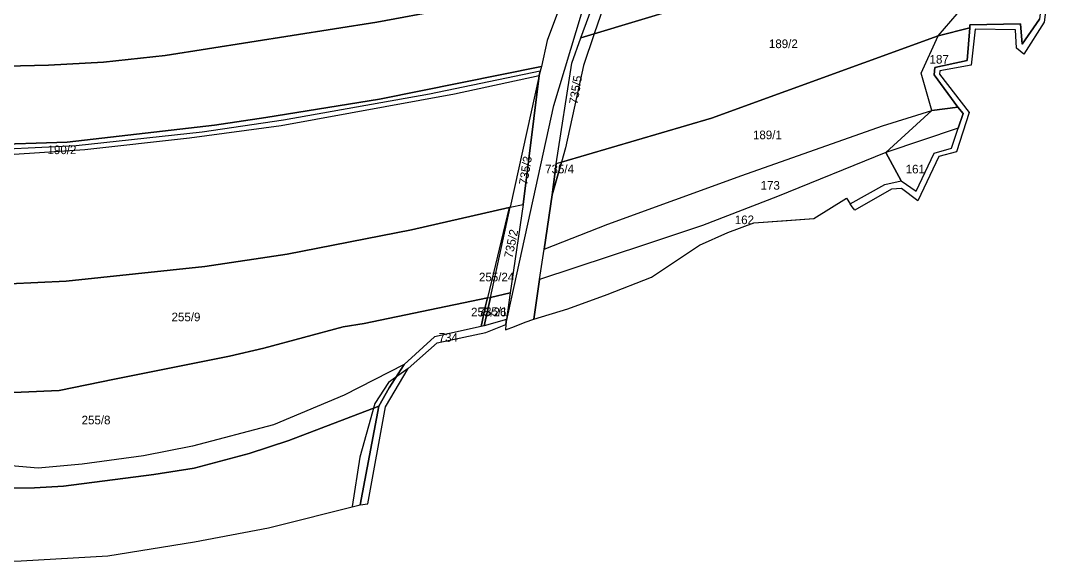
# Model space of a CAD drawing. Extents: x -629983 to -626385, y -1072828 to -1067897.
# Drawn here: x -628290.3 to -627925, y -1071545.4 to -1071357.1 of the extents above; entities that cross this region are included whole.
import ezdxf

# ---------------------------------------------------------------- set-up
doc = ezdxf.new("R2010")
doc.units = 0
for name, color, linetype in [('Cesty', 7, 'Continuous'), ('Parcela nároku', 7, 'Continuous'), ('Parcelní číslo', 7, 'Continuous'), ('Plocha PÚ', 7, 'Continuous'), ('silnice III třídy', 7, 'Continuous'), ('Šetřený obvod', 7, 'Continuous')]:
    doc.layers.add(name, color=color, linetype=linetype)

msp = doc.modelspace()

# ---------------------------------------------------------------- linework, layer by layer
at = {"layer": 'Cesty'}
msp.add_lwpolyline([(-628155.56, -1071478.07), (-628162.46, -1071482.91), (-628167.19, -1071490.26), (-628172.43, -1071508.84), (-628175.05, -1071526.07)], dxfattribs=at)
at = {"layer": 'Parcela nároku'}
for points in [[(-628046.2, -1071321.71), (-628079.84, -1071330.64), (-628083.15, -1071338.94), (-628090.87, -1071361.64), (-628046.95, -1071348.21), (-627949.41, -1071328.06), (-627938.98, -1071299.39), (-627975.97, -1071305.36), (-628019.15, -1071314.57)], [(-628361.69, -1071338.57), (-628328.43, -1071340.82), (-628286.36, -1071342.53), (-628238.25, -1071341.91), (-628212.54, -1071339.87), (-628176.11, -1071334.77), (-628141.31, -1071328.32), (-628126.29, -1071324.47), (-628086.27, -1071311.66), (-628098.7, -1071341.18), (-628142.69, -1071353.16), (-628166.54, -1071357.54), (-628240.16, -1071369.08), (-628261.61, -1071371.41), (-628280.79, -1071372.47), (-628329.76, -1071373.7), (-628347.75, -1071374.26), (-628358.35, -1071374.06), (-628401.12, -1071368.15), (-628538.52, -1071351.85), (-628535.81, -1071326.91), (-628534.77, -1071322.4), (-628437.67, -1071331.83)], [(-628094.62, -1071372.65), (-628100.9, -1071401.29), (-628102.28, -1071406.24), (-628050.02, -1071390.94), (-627971.19, -1071362.27), (-627964.59, -1071354.59), (-627957.78, -1071345.38), (-627949.41, -1071328.06), (-628046.95, -1071348.21), (-628090.87, -1071361.64)], [(-627949.41, -1071328.06), (-627941.08, -1071329.53), (-627941.01, -1071331.11), (-627925.28, -1071332.86), (-627924.96, -1071338.43), (-627933.65, -1071337.34), (-627935.92, -1071356.51), (-627941.95, -1071365.24), (-627942.52, -1071358.07), (-627960.14, -1071358.49), (-627960.21, -1071359.46), (-627971.19, -1071362.27), (-627964.59, -1071354.59), (-627957.78, -1071345.38)], [(-628095.5, -1071362.98), (-628084.03, -1071331.8), (-628079.84, -1071330.64), (-628083.15, -1071338.94), (-628090.87, -1071361.64)], [(-627977.15, -1071375.29), (-627971.19, -1071362.27), (-627960.21, -1071359.46), (-627961.06, -1071370.82), (-627972.29, -1071373.36), (-627972.52, -1071375.87), (-627964.36, -1071387.09), (-627973.35, -1071388.25)], [(-627971.19, -1071362.27), (-628050.02, -1071390.94), (-628102.28, -1071406.24), (-628105.47, -1071417.64), (-628108.27, -1071436.47), (-628086.08, -1071427.86), (-628039.51, -1071410.84), (-627990.56, -1071393.63), (-627973.35, -1071388.25), (-627977.15, -1071375.29)], [(-628104.09, -1071406.78), (-628098.7, -1071371.81), (-628095.5, -1071362.98), (-628090.87, -1071361.64), (-628094.62, -1071372.65), (-628100.9, -1071401.29), (-628102.28, -1071406.24)], [(-628199.75, -1071393.51), (-628139.52, -1071382.42), (-628109.96, -1071376.13), (-628109.63, -1071374.64), (-628148.17, -1071382.64), (-628198.97, -1071391.68), (-628227.27, -1071395.83), (-628271.16, -1071400.56), (-628287.84, -1071401.42), (-628297.35, -1071401.88), (-628307.32, -1071401.88), (-628321.05, -1071401.36), (-628345.5, -1071400.17), (-628392.57, -1071396.64), (-628392.8, -1071397.95), (-628360.53, -1071400.59), (-628331.13, -1071402.58), (-628308.34, -1071403.38), (-628294.44, -1071403.56), (-628268.12, -1071401.86), (-628231.64, -1071397.76)], [(-628109.96, -1071376.13), (-628120.06, -1071421.92), (-628115.56, -1071420.96)], [(-627964.36, -1071387.09), (-627962.51, -1071389.35), (-627964.19, -1071394.41), (-627989.35, -1071402.9), (-628027.13, -1071418.22), (-628053.14, -1071428.24), (-628072.96, -1071434.86), (-628109.84, -1071447.06), (-628108.27, -1071436.47), (-628086.08, -1071427.86), (-628039.51, -1071410.84), (-627990.56, -1071393.63), (-627973.35, -1071388.25)], [(-627964.19, -1071394.41), (-627989.35, -1071402.9), (-627984.09, -1071412.72), (-627978.81, -1071416.32), (-627972.56, -1071403.12), (-627966.5, -1071401.39)], [(-628014.49, -1071425.79), (-628003.13, -1071418.78), (-628001.82, -1071420.7), (-627989.75, -1071414.01), (-627984.09, -1071412.72), (-627989.35, -1071402.9), (-628027.13, -1071418.22), (-628053.14, -1071428.24), (-628072.96, -1071434.86), (-628109.84, -1071447.06), (-628111.89, -1071460.83), (-628100.07, -1071457.27), (-628086.31, -1071452.32), (-628070.87, -1071446.31), (-628054.27, -1071435.08), (-628044.38, -1071430.71), (-628035.27, -1071427.37), (-628023.76, -1071426.49)], [(-628102.28, -1071406.24), (-628104.09, -1071406.78), (-628105.47, -1071417.64)], [(-628126.97, -1071453.28), (-628120.06, -1071421.92), (-628115.56, -1071420.96), (-628120.06, -1071451.69)], [(-628226.35, -1071442.54), (-628197.64, -1071438.31), (-628154.46, -1071429.81), (-628120.49, -1071422.02), (-628128.04, -1071453.5), (-628170.9, -1071462.36), (-628178.2, -1071463.53), (-628205.85, -1071470.9), (-628217.79, -1071473.7), (-628257.82, -1071481.79), (-628277.06, -1071485.64), (-628311.42, -1071487.21), (-628338.84, -1071484.87), (-628340.89, -1071460.14), (-628341.49, -1071447.8), (-628326.21, -1071448.26), (-628294.28, -1071448.53), (-628274.57, -1071447.7)], [(-628120.06, -1071421.92), (-628120.49, -1071422.02), (-628128.04, -1071453.5), (-628126.97, -1071453.28)], [(-628128.04, -1071453.5), (-628126.97, -1071453.28), (-628129.16, -1071463.22), (-628130.15, -1071463.44), (-628128.72, -1071456.25)], [(-628126.97, -1071453.28), (-628120.06, -1071451.69), (-628121.36, -1071460.95), (-628129.16, -1071463.22)], [(-628163.5, -1071491.4), (-628155.56, -1071478.07), (-628145.48, -1071469.07), (-628128.56, -1071465.52), (-628121.59, -1071462.69), (-628121.36, -1071460.95), (-628129.16, -1071463.22), (-628130.15, -1071463.44), (-628146.42, -1071467), (-628157.04, -1071476.61), (-628162.16, -1071484.78), (-628165.81, -1071491.1), (-628172.32, -1071525.46), (-628169.66, -1071525.13)]]:
    msp.add_lwpolyline(points, close=True, dxfattribs=at)
for points in [[(-628099.72, -1071343.62), (-628107.26, -1071363.88), (-628109.25, -1071372.92), (-628109.63, -1071374.64), (-628109.96, -1071376.13), (-628115.56, -1071420.96), (-628120.06, -1071451.69), (-628121.36, -1071460.95), (-628121.59, -1071462.69), (-628121.76, -1071464.57), (-628118.61, -1071463.37), (-628114.88, -1071461.96), (-628111.89, -1071460.83), (-628109.84, -1071447.06), (-628108.27, -1071436.47), (-628105.47, -1071417.64), (-628104.09, -1071406.78), (-628098.7, -1071371.81), (-628095.5, -1071362.98), (-628084.03, -1071331.8)], [(-628329.76, -1071373.7), (-628280.79, -1071372.47), (-628261.61, -1071371.41), (-628240.16, -1071369.08), (-628166.54, -1071357.54), (-628142.69, -1071353.16), (-628098.7, -1071341.18), (-628099.72, -1071343.62), (-628107.26, -1071363.88), (-628109.25, -1071372.92), (-628165.52, -1071384.33), (-628205.08, -1071390.76), (-628222.97, -1071393.4), (-628274.23, -1071399.23), (-628303.29, -1071400.24)], [(-627931.93, -1071339.48), (-627934.34, -1071357.54), (-627941.37, -1071368.62), (-627943.87, -1071366.64), (-627944.24, -1071360.16), (-627958.35, -1071360.03), (-627959.66, -1071372.53), (-627970.56, -1071374.5), (-627970.75, -1071375.63), (-627960.42, -1071388.97), (-627964.81, -1071402.67), (-627970.93, -1071404.23), (-627978.24, -1071419.72), (-627983.92, -1071415.35), (-627987.42, -1071415.69), (-628000.22, -1071422.97), (-628001.06, -1071421.77), (-628001.82, -1071420.7), (-627989.75, -1071414.01), (-627984.09, -1071412.72), (-627978.81, -1071416.32), (-627972.56, -1071403.12), (-627966.5, -1071401.39), (-627964.19, -1071394.41), (-627962.51, -1071389.35), (-627964.36, -1071387.09), (-627972.52, -1071375.87), (-627972.29, -1071373.36), (-627961.06, -1071370.82), (-627960.21, -1071359.46), (-627960.14, -1071358.49), (-627942.52, -1071358.07), (-627941.95, -1071365.24), (-627935.92, -1071356.51)], [(-628303.29, -1071400.24), (-628274.23, -1071399.23), (-628222.97, -1071393.4), (-628205.08, -1071390.76), (-628165.52, -1071384.33), (-628109.25, -1071372.92), (-628109.63, -1071374.64), (-628148.17, -1071382.64), (-628198.97, -1071391.68), (-628227.27, -1071395.83), (-628271.16, -1071400.56), (-628287.84, -1071401.42), (-628297.35, -1071401.88)], [(-628294.44, -1071403.56), (-628268.12, -1071401.86), (-628231.64, -1071397.76), (-628199.75, -1071393.51), (-628139.52, -1071382.42), (-628109.96, -1071376.13), (-628120.06, -1071421.92), (-628120.49, -1071422.02), (-628154.46, -1071429.81), (-628197.64, -1071438.31), (-628226.35, -1071442.54), (-628274.57, -1071447.7), (-628294.28, -1071448.53)], [(-628311.42, -1071487.21), (-628277.06, -1071485.64), (-628257.82, -1071481.79), (-628217.79, -1071473.7), (-628205.85, -1071470.9), (-628178.2, -1071463.53), (-628170.9, -1071462.36), (-628128.04, -1071453.5), (-628128.72, -1071456.25), (-628130.15, -1071463.44), (-628146.42, -1071467), (-628157.04, -1071476.61), (-628177.84, -1071487.26), (-628202.45, -1071497.64), (-628230.59, -1071505.1), (-628247.74, -1071508.46), (-628268.99, -1071511.35), (-628284.37, -1071512.65), (-628312.52, -1071510.23)], [(-628308.46, -1071519.67), (-628285.56, -1071519.59), (-628275.53, -1071518.98), (-628244.14, -1071514.94), (-628230, -1071512.74), (-628210.87, -1071507.57), (-628197.12, -1071503.1), (-628165.81, -1071491.1), (-628162.16, -1071484.78), (-628157.04, -1071476.61), (-628177.84, -1071487.26), (-628202.45, -1071497.64), (-628230.59, -1071505.1), (-628247.74, -1071508.46), (-628268.99, -1071511.35), (-628284.37, -1071512.65), (-628312.52, -1071510.23)], [(-628313.5, -1071545.35), (-628290.22, -1071544.96), (-628260.09, -1071543.17), (-628229.9, -1071538.34), (-628204.18, -1071533.44), (-628172.32, -1071525.46), (-628165.81, -1071491.1), (-628197.12, -1071503.1), (-628210.87, -1071507.57), (-628230, -1071512.74), (-628244.14, -1071514.94), (-628275.53, -1071518.98), (-628285.56, -1071519.59), (-628308.46, -1071519.67)]]:
    msp.add_lwpolyline(points, dxfattribs=at)
at = {"layer": 'Plocha PÚ'}
msp.add_lwpolyline([(-628313.5, -1071545.35), (-628290.22, -1071544.96), (-628260.09, -1071543.17), (-628229.9, -1071538.34), (-628204.18, -1071533.44), (-628172.32, -1071525.46), (-628169.66, -1071525.13), (-628163.5, -1071491.4), (-628155.56, -1071478.07), (-628145.48, -1071469.07), (-628128.56, -1071465.52), (-628121.59, -1071462.69), (-628121.76, -1071464.57), (-628118.61, -1071463.37), (-628114.88, -1071461.96), (-628111.89, -1071460.83), (-628100.07, -1071457.27), (-628086.31, -1071452.32), (-628070.87, -1071446.31), (-628054.27, -1071435.08), (-628044.38, -1071430.71), (-628035.27, -1071427.37), (-628023.76, -1071426.49), (-628014.49, -1071425.79), (-628003.13, -1071418.78), (-628001.82, -1071420.7), (-627989.75, -1071414.01), (-627984.09, -1071412.72), (-627989.35, -1071402.9), (-627973.35, -1071388.25), (-627977.15, -1071375.29), (-627971.19, -1071362.27), (-627964.59, -1071354.59)], dxfattribs=at)
at = {"layer": 'silnice III třídy'}
msp.add_lwpolyline([(-628121.59, -1071462.69), (-628112.08, -1071419.34), (-628104.87, -1071386.48), (-628095.28, -1071354.66), (-628092.46, -1071345.32), (-628078.48, -1071313.67), (-628057.35, -1071273.18), (-628053.76, -1071266.3), (-628046.96, -1071253.26), (-628040.16, -1071240.22), (-628033.36, -1071227.18), (-628019.93, -1071206.98), (-628010.26, -1071183.04), (-628004.5, -1071163.61), (-628001.98, -1071154)], dxfattribs=at)
at = {"layer": 'Šetřený obvod'}
for p, q in [((-627971.19, -1071362.27), (-627964.59, -1071354.59)), ((-627977.15, -1071375.29), (-627971.19, -1071362.27)), ((-627973.35, -1071388.25), (-627977.15, -1071375.29)), ((-627989.35, -1071402.9), (-627973.35, -1071388.25)), ((-627984.09, -1071412.72), (-627989.35, -1071402.9)), ((-628001.82, -1071420.7), (-627989.75, -1071414.01)), ((-627989.75, -1071414.01), (-627984.09, -1071412.72)), ((-628014.49, -1071425.79), (-628003.13, -1071418.78)), ((-628003.13, -1071418.78), (-628001.82, -1071420.7)), ((-628044.38, -1071430.71), (-628035.27, -1071427.37)), ((-628035.27, -1071427.37), (-628014.49, -1071425.79)), ((-628054.27, -1071435.08), (-628044.38, -1071430.71)), ((-628070.87, -1071446.31), (-628054.27, -1071435.08)), ((-628086.31, -1071452.32), (-628070.87, -1071446.31)), ((-628100.07, -1071457.27), (-628086.31, -1071452.32)), ((-628111.89, -1071460.83), (-628100.07, -1071457.27)), ((-628114.88, -1071461.96), (-628111.89, -1071460.83)), ((-628145.48, -1071469.07), (-628128.56, -1071465.52)), ((-628128.56, -1071465.52), (-628121.59, -1071462.69)), ((-628121.59, -1071462.69), (-628121.76, -1071464.57)), ((-628121.76, -1071464.57), (-628118.61, -1071463.37)), ((-628118.61, -1071463.37), (-628114.88, -1071461.96)), ((-628155.56, -1071478.07), (-628145.48, -1071469.07)), ((-628163.5, -1071491.4), (-628155.56, -1071478.07)), ((-628169.66, -1071525.13), (-628163.5, -1071491.4)), ((-628204.18, -1071533.44), (-628172.32, -1071525.46)), ((-628172.32, -1071525.46), (-628169.66, -1071525.13)), ((-628229.9, -1071538.34), (-628204.18, -1071533.44)), ((-628260.09, -1071543.17), (-628229.9, -1071538.34)), ((-628313.5, -1071545.35), (-628290.22, -1071544.96)), ((-628290.22, -1071544.96), (-628260.09, -1071543.17))]:
    msp.add_line(p, q, dxfattribs=at)

# ---------------------------------------------------------------- texts
at = {"layer": 'Parcelní číslo'}
for s, p in [('189/2', (-628030.07, -1071366.56)), ('187', (-627974.17, -1071371.96)), ('189/1', (-628035.62, -1071398.26)), ('190/2', (-628281.07, -1071403.45)), ('735/4', (-628107.93, -1071410.12)), ('161', (-627982.49, -1071410.16)), ('173', (-628032.96, -1071415.82)), ('162', (-628041.95, -1071427.81)), ('255/24', (-628130.96, -1071447.71)), ('255/26', (-628133.7, -1071459.91)), ('735/1', (-628131.06, -1071459.7)), ('255/9', (-628237.92, -1071461.6)), ('734', (-628144.98, -1071468.73)), ('255/8', (-628269.22, -1071497.46))]:
    msp.add_text(s, height=3, dxfattribs=at).set_placement(p)
for s, rotation, p in [('735/5', 80.7193, (-628096.68, -1071386.28)), ('735/3', 80.9307, (-628114.12, -1071414.33)), ('735/2', 78.2267, (-628119.33, -1071439.82))]:
    msp.add_text(s, height=3, rotation=rotation, dxfattribs=at).set_placement(p)

doc.saveas('drawing.dxf')
